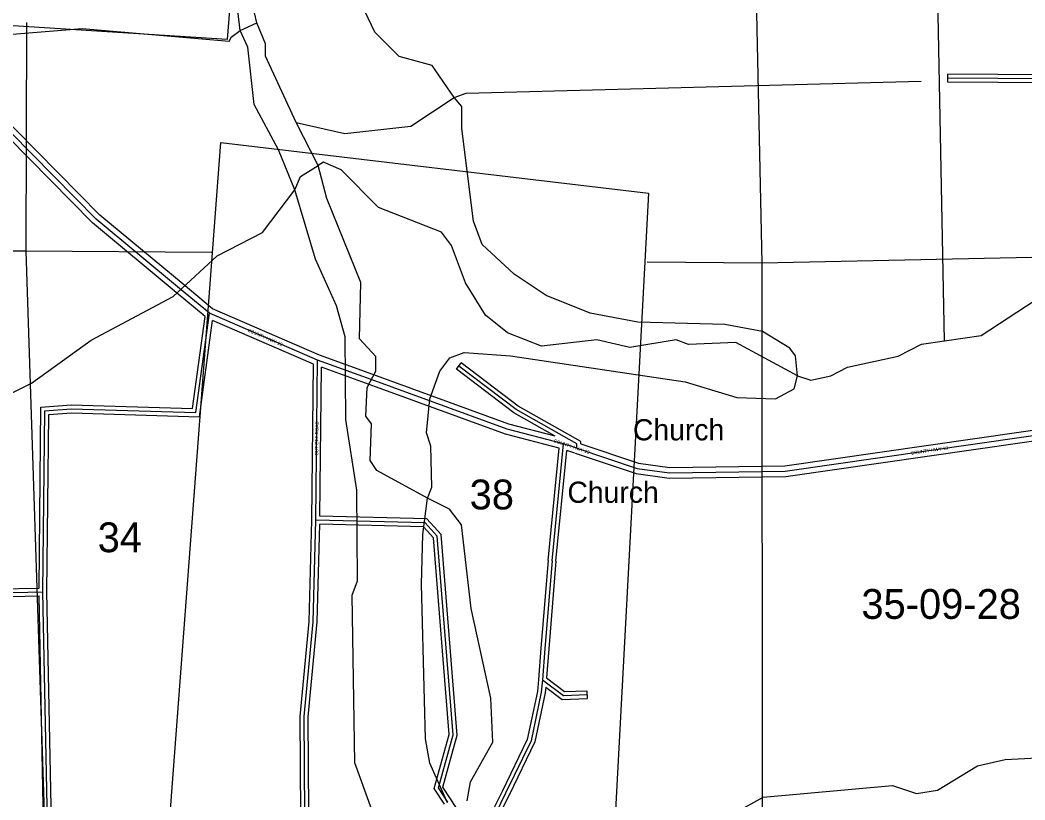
# Model space of a CAD drawing. Extents: x 418523 to 616617, y 1878279 to 2196743.
# Drawn here: x 505336 to 512924, y 1940391 to 1946280 of the extents above; entities that cross this region are included whole.
import ezdxf

# ---------------------------------------------------------------- set-up
doc = ezdxf.new("R2010")
doc.units = 0
for name, color, linetype in [('Level 1', 7, 'Continuous'), ('Level 2', 7, 'Continuous'), ('Level 22', 7, 'Continuous'), ('Level 23', 7, 'Continuous'), ('Level 31', 7, 'Continuous'), ('Level 32', 7, 'Continuous'), ('Level 34', 7, 'Continuous'), ('Level 5', 7, 'Continuous'), ('Level 57', 7, 'Continuous'), ('Level 7', 7, 'Continuous')]:
    doc.layers.add(name, color=color, linetype=linetype)

msp = doc.modelspace()

# ---------------------------------------------------------------- linework, layer by layer
at = {"layer": 'Level 1'}
for p, q in [((507255.829, 1950615.744), (506901.004, 1946133.851)), ((510823.941, 1949780.482), (510936.339, 1944443.711)), ((506901.004, 1946133.851), (502317.831, 1946422.026)), ((505384.929, 1946261.826), (505379.599, 1944534.663)), ((506341.435, 1938579.679), (506851.217, 1945355.762)), ((506851.217, 1945355.762), (510082, 1944971.906)), ((510082, 1944971.906), (509725.664, 1938346.524)), ((505379.599, 1944534.663), (500227.627, 1944519.834)), ((505379.599, 1944534.663), (505549.435, 1939343.468)), ((506782.897, 1944523.804), (505379.599, 1944534.663)), ((516131.231, 1944552.214), (510936.339, 1944443.711)), ((510936.339, 1944443.711), (510070.783, 1944451.643)), ((510936.339, 1944443.711), (510939.835, 1939212.011))]:
    msp.add_line(p, q, dxfattribs=at)
at = {"layer": 'Level 22'}
for p, q in [((506767.222, 1944066.034), (506541.239, 1944253.871)), ((507582.907, 1943712.536), (506767.222, 1944066.034)), ((507986.587, 1943565.447), (507582.907, 1943712.536)), ((509539.371, 1943046.844), (509439.466, 1943080.334))]:
    msp.add_line(p, q, dxfattribs=at)
for points in [[(506541.239, 1944253.871), (505911.41, 1944777.555), (504460.468, 1946247.586)], [(509439.466, 1943080.334), (509014.986, 1943190.396), (507986.587, 1943565.447)], [(509539.371, 1943046.844), (509997.352, 1942894.835), (510239.214, 1942860.783), (511114.517, 1942874.056), (513266.364, 1943182.756), (513599.846, 1943189.83)]]:
    msp.add_lwpolyline(points, dxfattribs=at)
at = {"layer": 'Level 23'}
for p, q in [((506788.385, 1944100.457), (506566.808, 1944284.632)), ((506733.641, 1944041.932), (506515.67, 1944223.11)), ((507597.721, 1943749.711), (506788.386, 1944100.458)), ((507552.583, 1943682.081), (506790.17, 1944012.493)), ((508000.282, 1943603.031), (507597.721, 1943749.711)), ((507972.894, 1943527.863), (507612.345, 1943659.235)), ((509526.658, 1943008.917), (509464.659, 1943029.7))]:
    msp.add_line(p, q, dxfattribs=at)
for points in [[(506515.665, 1944223.114), (505884.322, 1944748.056), (504447.559, 1946203.721)], [(506566.813, 1944284.629), (505938.496, 1944807.054), (504508.31, 1946256.056)], [(509377.136, 1943137.819), (509026.885, 1943228.635), (508000.292, 1943603.027)], [(509406.127, 1943047.655), (509003.086, 1943152.157), (507972.883, 1943527.867)], [(509569.501, 1943078.989), (510006.515, 1942933.94), (510241.715, 1942900.826), (511111.36, 1942914.013), (513263.087, 1943222.696), (513568.969, 1943229.184)], [(509526.77, 1943008.88), (509988.19, 1942855.73), (510236.714, 1942820.74), (511117.674, 1942834.098), (513269.64, 1943142.816), (513600.695, 1943149.837)]]:
    msp.add_lwpolyline(points, dxfattribs=at)
at = {"layer": 'Level 31'}
for p, q in [((513545.596, 1945833.091), (512341.149, 1945842.136)), ((507570.1, 1942503.792), (507582.907, 1943712.536)), ((505508.989, 1941961.585), (505522.51, 1943328.515)), ((509353.064, 1942196.993), (509439.466, 1943080.334)), ((504316.675, 1941941.022), (505508.989, 1941961.585)), ((505557.752, 1939435.427), (505508.989, 1941961.585))]:
    msp.add_line(p, q, dxfattribs=at)
for points in [[(505522.51, 1943328.515), (505722.648, 1943344.426), (506664.465, 1943315.864), (506767.222, 1944066.034)], [(509539.371, 1943046.844), (509539.503, 1943079.936), (509081.957, 1943340.319), (508649.772, 1943667.156)], [(507491.439, 1939532.675), (507481.235, 1941020.433), (507550.497, 1941736.92), (507570.1, 1942503.792)], [(508565.786, 1940374.948), (508496.027, 1940482.87), (508605.928, 1940882.815), (508486.484, 1942383.739), (508395.421, 1942484.109), (507570.1, 1942503.792)], [(509353.064, 1942196.993), (509299.298, 1941534.991), (509280.252, 1941297.962)], [(509280.252, 1941297.962), (509272.257, 1941204.171), (509194.895, 1940838.278), (509003.07, 1940441.204), (508925.276, 1940286.596)], [(509280.252, 1941297.962), (509438.893, 1941178.778), (509617.728, 1941186.067)]]:
    msp.add_lwpolyline(points, dxfattribs=at)
at = {"layer": 'Level 32'}
for p, q in [((512340.924, 1945812.136), (512341.374, 1945872.136)), ((513515.09, 1945863.32), (512341.374, 1945872.136)), ((513516.071, 1945803.31), (512340.924, 1945812.136)), ((507540.11, 1942504.558), (507552.584, 1943682.081)), ((507600.414, 1942533.077), (507612.345, 1943659.235)), ((508631.676, 1943643.227), (508667.868, 1943691.084)), ((505479.28, 1941991.077), (505492.783, 1943356.246)), ((505538.994, 1941961.726), (505552.239, 1943300.782)), ((509323.163, 1942199.421), (509406.127, 1943047.655)), ((509382.966, 1942194.565), (509464.658, 1943029.7)), ((504345.277, 1941971.52), (505479.28, 1941991.077)), ((505587.2, 1939464.414), (505538.994, 1941961.726)), ((504346.86, 1941911.537), (505479.573, 1941931.071)), ((505527.178, 1939464.921), (505479.572, 1941931.071)), ((509616.506, 1941216.043), (509618.95, 1941156.091))]:
    msp.add_line(p, q, dxfattribs=at)
for points in [[(505492.783, 1943356.246), (505721.912, 1943374.462), (506638.404, 1943346.668), (506733.641, 1944041.932)], [(505552.239, 1943300.782), (505723.385, 1943314.389), (506690.526, 1943285.06), (506790.17, 1944012.492)], [(509377.136, 1943137.819), (509065.42, 1943315.211), (508631.676, 1943643.227)], [(509569.501, 1943078.989), (509569.574, 1943097.342), (509098.494, 1943365.426), (508667.868, 1943691.084)], [(507461.439, 1939532.469), (507451.224, 1941021.777), (507520.533, 1941738.749), (507540.11, 1942504.558)], [(508590.981, 1940391.234), (508528.515, 1940487.874), (508636.252, 1940879.944), (508515.579, 1942396.319), (508408.996, 1942513.795), (507600.414, 1942533.077)], [(507521.237, 1939562.421), (507511.245, 1941019.09), (507580.461, 1941735.091), (507599.326, 1942473.085)], [(508540.59, 1940358.662), (508463.54, 1940477.866), (508575.605, 1940885.686), (508457.39, 1942371.159), (508381.846, 1942454.423), (507599.326, 1942473.085)], [(509323.163, 1942199.421), (509269.395, 1941537.406), (509250.348, 1941300.366)], [(509382.966, 1942194.565), (509329.201, 1941532.575), (509311.481, 1941312.025)], [(509250.348, 1941300.366), (509242.522, 1941208.565), (509166.296, 1940848.048), (508976.162, 1940454.472), (508890.435, 1940284.097)], [(509311.481, 1941312.025), (509448.36, 1941209.19), (509616.506, 1941216.043)], [(509305.544, 1941241.436), (509301.992, 1941199.777), (509223.493, 1940828.508), (509029.979, 1940427.936), (508960.12, 1940289.095)], [(509305.544, 1941241.437), (509429.425, 1941148.366), (509618.95, 1941156.091)], [(509186.804, 1939425.736), (509111.01, 1939586.702), (508590.981, 1940391.234)]]:
    msp.add_lwpolyline(points, dxfattribs=at)
at = {"layer": 'Level 5'}
for p, q in [((512317.4, 1943858.031), (512245.684, 1947492.945)), ((507123.151, 1946258.939), (507106.74, 1946333.991)), ((506997.95, 1946200.976), (507123.151, 1946258.939)), ((507586.561, 1945182.04), (507420.882, 1945507.686))]:
    msp.add_line(p, q, dxfattribs=at)
for points in [[(506914.29, 1946117.873), (505805.853, 1946213.131), (504997.026, 1946149.058), (504288.828, 1946276.362)], [(507420.882, 1945507.686), (507189.067, 1946008.614), (507189.355, 1946100.316), (507123.151, 1946258.939)], [(506914.29, 1946117.873), (506931.089, 1946151.184), (506997.95, 1946200.976)], [(508613.565, 1945695.596), (508705.396, 1945728.647), (512140.261, 1945817.665)], [(507420.882, 1945507.686), (507787.391, 1945423.138), (508287.761, 1945479.896), (508613.565, 1945695.596)], [(507410.911, 1944999.194), (507452.89, 1945099.106), (507586.561, 1945182.04)], [(511207.82, 1943594.831), (510741.765, 1943846.431), (510383.268, 1943830.896), (510291.665, 1943864.535), (509941.349, 1943807.329), (509691.452, 1943866.467), (509274.474, 1943817.791), (509016.366, 1943918.64), (508850.07, 1944052.581), (508700.792, 1944294.794), (508593.335, 1944578.59), (508518.601, 1944678.851), (508044.017, 1944863.789), (507761.496, 1945148.141), (507628.312, 1945206.921), (507586.561, 1945182.04)], [(508412.135, 1942670.123), (508029.354, 1942879.772), (507979.561, 1942954.964), (507988.776, 1943230.031), (507947.294, 1943288.511), (507956.32, 1943505.226), (508023.4, 1943630.07), (508023.758, 1943738.442), (507899.132, 1943872.224), (507908.845, 1944297.344), (507652.437, 1944931.756), (507586.561, 1945182.04)], [(503951.67, 1942517.711), (504119.22, 1942767.279), (504528.742, 1943091.081), (505422.164, 1943538.374), (505873.368, 1943862.047), (506491.305, 1944193.513), (506825.767, 1944500.914), (507168.111, 1944674.863), (507410.911, 1944999.194)], [(512317.4, 1943858.031), (512592.625, 1943898.836), (513001.96, 1944164.288), (513435.907, 1944304.606), (514244.535, 1944302.017), (514485.962, 1944201.198), (514669.425, 1944225.621), (514869.271, 1944149.972), (515386.093, 1944139.968), (515502.865, 1944164.581), (515753.895, 1944455.571), (515879.108, 1944505.203), (515995.78, 1944496.475), (516495.116, 1944228.105), (516745.271, 1944252.299), (516845.443, 1944293.681), (517237.41, 1944342.427), (517804.711, 1944473.978), (517946.623, 1944531.911), (518371.872, 1944563.877), (518747.557, 1944729.396)], [(511207.82, 1943594.831), (511307.723, 1943561.161), (511457.876, 1943594.054), (511583.148, 1943660.317), (511966.885, 1943742.464), (512142.237, 1943833.579), (512317.4, 1943858.031)], [(510569.142, 1939403.676), (510561.856, 1939728.823), (510512.263, 1939862.366), (510479.668, 1940095.891), (510529.947, 1940179.083), (510947.512, 1940411.164), (511923.162, 1940499.728), (512106.357, 1940440.78), (512264.82, 1940465.302), (512565.514, 1940647.721), (512774.087, 1940697.084), (513407.78, 1940728.373), (513549.752, 1940811.307), (513633.511, 1940936.061), (513631.934, 1943045.19)], [(508713.274, 1940384.974), (508738.742, 1940526.627), (508906.41, 1940826.186), (508890.814, 1941159.704), (508742.918, 1941835.438), (508669.915, 1942469.231), (508578.6, 1942586.233), (508412.135, 1942670.123)]]:
    msp.add_lwpolyline(points, dxfattribs=at)
at = {"layer": 'Level 7'}
for points in [[(506997.95, 1946200.976), (506981.736, 1946351.089), (506890.651, 1946543.122), (506833.215, 1946826.718), (506799.934, 1946843.528), (506659.711, 1947319.157), (506644.642, 1947811.028)], [(508613.565, 1945695.596), (508447.627, 1945937.899), (508197.76, 1946005.377), (508014.953, 1946189.369), (507940.408, 1946348.021), (507874.93, 1946723.35)], [(507410.911, 1944999.194), (507286.813, 1945299.729), (507104.522, 1945642.075), (507055.873, 1946075.734), (506997.95, 1946200.976)], [(511207.82, 1943594.831), (511191.597, 1943744.954), (511150.115, 1943803.435), (510942.099, 1943929.136), (510658.821, 1943980.072), (510000.316, 1943998.865), (509642.087, 1944066.701), (509309.058, 1944201.16), (509067.79, 1944360.311), (508826.76, 1944586.172), (508760.655, 1944761.466), (508671.17, 1945462.011), (508671.727, 1945628.735), (508613.565, 1945695.596)], [(508120.019, 1939961.746), (507863.88, 1940671.159), (507842.916, 1941938.348), (507884.955, 1942046.591), (507878.813, 1942730.207), (507797.141, 1943263.988), (507790.83, 1943889.253), (507724.884, 1944122.867), (507567.604, 1944473.513), (507410.911, 1944999.194)], [(508412.135, 1942670.123), (508445.745, 1942753.385), (508438.419, 1943061.862), (508405.366, 1943161.994), (508431.222, 1943420.361), (508506.91, 1943628.506), (508582.26, 1943728.31), (508690.762, 1943769.632), (509040.82, 1943743.516), (510357.343, 1943547.559), (510748.764, 1943429.581), (511040.5, 1943420.295), (511182.482, 1943494.898), (511207.82, 1943594.831)], [(508563.151, 1940368.791), (508430.753, 1940669.326), (508397.999, 1940852.821), (508368.366, 1942020.047), (508377.91, 1942395.146), (508412.135, 1942670.123)]]:
    msp.add_lwpolyline(points, dxfattribs=at)

# ---------------------------------------------------------------- texts
at = {"layer": 'Level 2'}
for s, p in [('38', (508731.135, 1942585.163)), ('34', (505922.311, 1942261.818)), ('35-09-28', (511689.382, 1941758.219))]:
    msp.add_text(s, height=225, dxfattribs=at).set_placement(p)
at = {"layer": 'Level 34'}
for s, height, rotation, p in [('COUNTY HWY 13', 25, 336.5683945, (507051.32, 1943929.292)), ('CUT OFF ROAD', 25, 89.3919, (507587.769, 1942991.818)), ('COUNTY HWY 13', 25, 341.4668084, (509362.71, 1943092.882)), ('COUNTY HWY 13', 24.99916, 8.1631166, (512064.087, 1942997.655))]:
    msp.add_text(s, height=height, rotation=rotation, dxfattribs=at).set_placement(p)
at = {"layer": 'Level 57'}
for p in [(509964.21, 1943106.249), (509469.284, 1942634.512)]:
    msp.add_text('Church', height=160, dxfattribs=at).set_placement(p)

doc.saveas('drawing.dxf')
